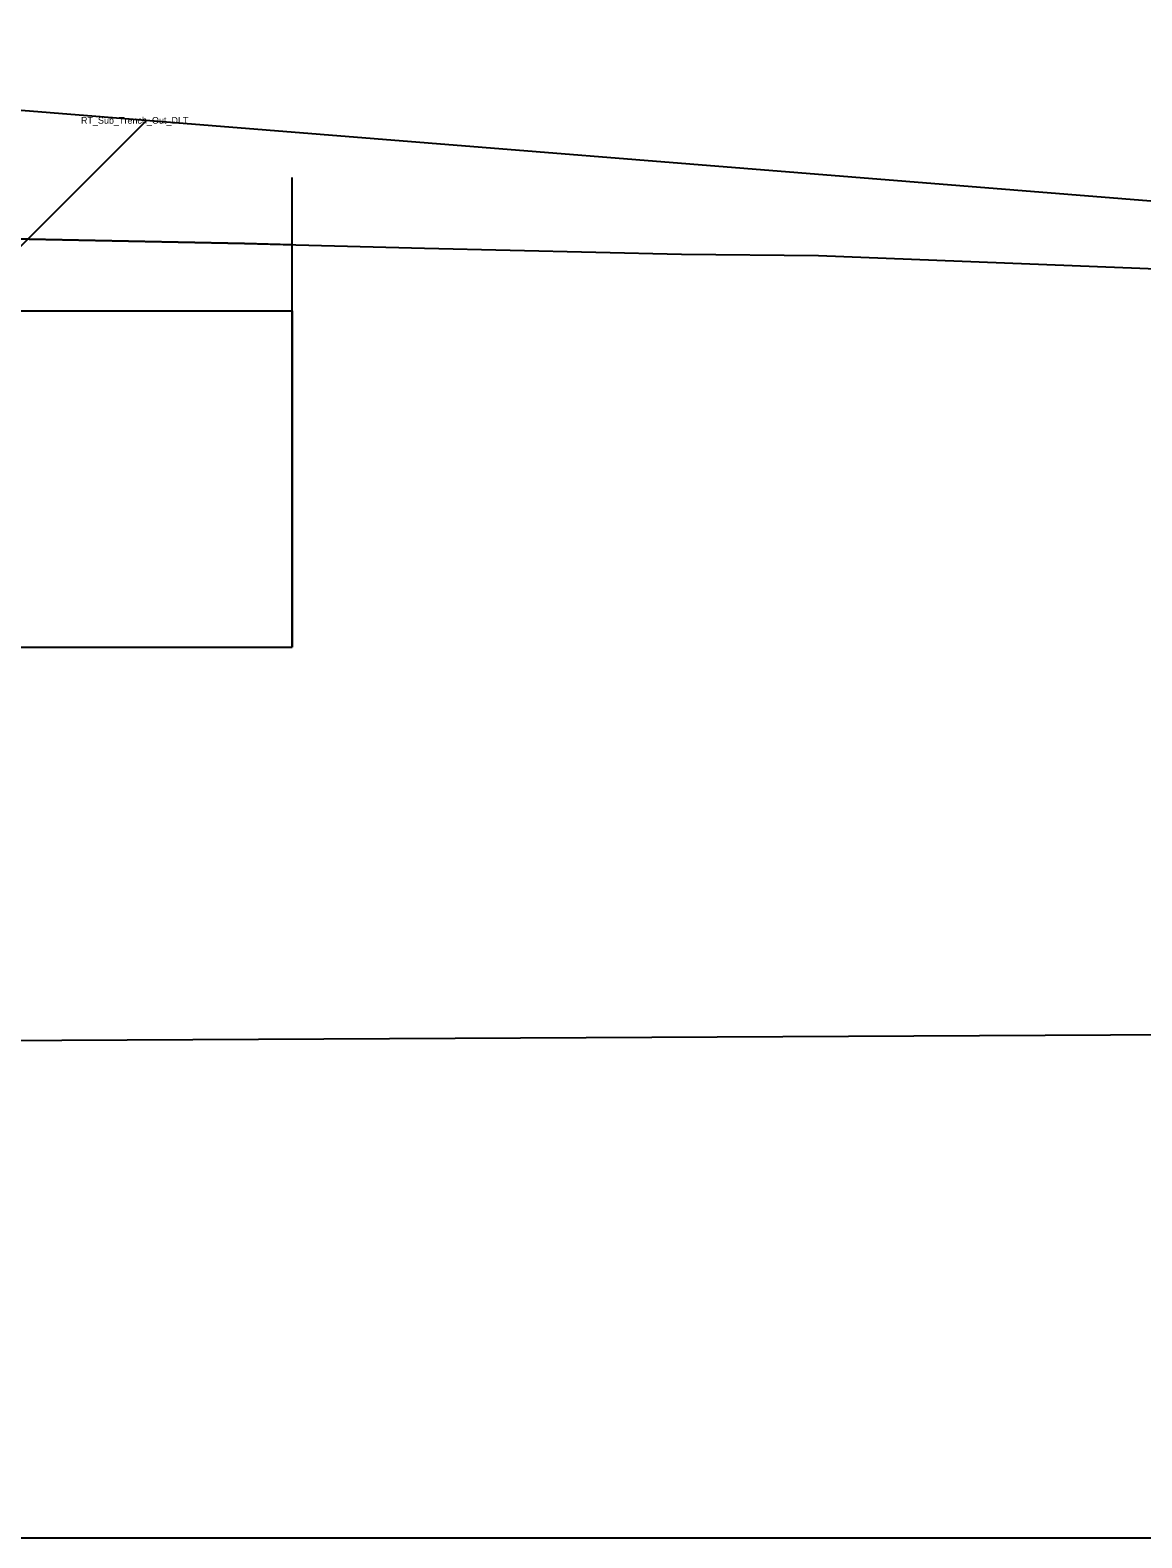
# Model space of a CAD drawing. Extents: x -516 to 303, y -10 to 5017.
# Drawn here: x 164.886 to 168.191, y 2501.557 to 2506.039 of the extents above; entities that cross this region are included whole.
import ezdxf

# ---------------------------------------------------------------- set-up
doc = ezdxf.new("R2010")
doc.units = 0
for name, color, linetype in [('Exist XS Ground Line', 7, 'Continuous'), ('Prop CMT Slope Grass', 7, 'Continuous'), ('Prop CMT Subgrade Earthwork', 7, 'Continuous'), ('Prop Road Sect_ Material - Contact (General - Major)', 7, 'Continuous'), ('Prop Road Sect_ Material - Contact (General - Minor)', 7, 'Continuous'), ('Prop Road Sect_ Misc - Drafting Aid (solid line)', 7, 'Continuous'), ('Prop Road Sect_ Recs - UC Shallow (Outline)', 7, 'Continuous'), ('Prop Road Sect_ Recs - UC Shallow (Pattern)', 7, 'Continuous'), ('Scratch_Level_0', 7, 'Continuous')]:
    doc.layers.add(name, color=color, linetype=linetype)

msp = doc.modelspace()

# ---------------------------------------------------------------- linework, layer by layer
at = {"layer": 'Exist XS Ground Line'}
msp.add_lwpolyline([(131.6756, 2506.039), (149.0951, 2505.7181), (150.1702, 2505.6981), (151.2449, 2505.6798), (153.9281, 2505.658), (155.8468, 2505.6298), (156.5413, 2505.6134), (157.7961, 2505.5833), (159.1952, 2505.5519), (159.7504, 2505.5399), (161.3095, 2505.5036), (161.8359, 2505.4913), (163.6405, 2505.4476), (164.4857, 2505.426), (165.5232, 2505.4046), (166.0583, 2505.3912), (166.8223, 2505.373), (167.2292, 2505.3687), (168.2607, 2505.3287)], dxfattribs=at)
at = {"layer": 'Prop CMT Slope Grass'}
msp.add_line((164, 2505.8694), (170, 2505.3894), dxfattribs=at)
at = {"layer": 'Prop CMT Subgrade Earthwork'}
msp.add_line((164.6649, 2505.2045), (165.2313, 2505.7709), dxfattribs=at)
at = {"layer": 'Prop Road Sect_ Material - Contact (General - Major)'}
msp.add_line((183.2879, 2503.1311), (7.012, 2502.2088), dxfattribs=at)
at = {"layer": 'Prop Road Sect_ Material - Contact (General - Minor)'}
msp.add_line((100.895, 2501.5569), (189.8976, 2501.5569), dxfattribs=at)
at = {"layer": 'Prop Road Sect_ Misc - Drafting Aid (solid line)'}
for p, q in [((165.6649, 2505.2045), (165.6649, 2505.6008)), ((164.6649, 2505.2045), (165.6649, 2505.2045)), ((165.6649, 2505.2045), (165.6649, 2504.2045)), ((164.6649, 2504.2045), (165.6649, 2504.2045))]:
    msp.add_line(p, q, dxfattribs=at)
at = {"layer": 'Prop Road Sect_ Recs - UC Shallow (Outline)'}
msp.add_lwpolyline([(165.6649, 2504.2045), (165.6649, 2505.2045), (165.6649, 2505.401), (165.5232, 2505.4046), (164.4857, 2505.426), (163.6405, 2505.4476), (161.8359, 2505.4913), (159.7504, 2505.5399), (159.1952, 2505.5519), (157.7961, 2505.5833), (156.5413, 2505.6134), (155.8468, 2505.6298), (153.9281, 2505.658), (151.2449, 2505.6798), (150, 2505.7013), (149.0951, 2505.7181), (148.0015, 2505.7383), (148, 2505.5794), (162, 2504.3643), (164.6649, 2504.2045)], close=True, dxfattribs=at)
at = {"layer": 'Prop Road Sect_ Recs - UC Shallow (Pattern)'}
msp.add_lwpolyline([(165.6649, 2504.2045), (165.6649, 2505.2045), (165.6649, 2505.401), (165.5232, 2505.4046), (164.4857, 2505.426), (163.6405, 2505.4476), (161.8359, 2505.4913), (159.7504, 2505.5399), (159.1952, 2505.5519), (157.7961, 2505.5833), (156.5413, 2505.6134), (155.8468, 2505.6298), (153.9281, 2505.658), (151.2449, 2505.6798), (150, 2505.7013), (149.0951, 2505.7181), (148.0015, 2505.7383), (148, 2505.5794), (162, 2504.3643), (164.6649, 2504.2045), (165.6649, 2504.2045)], dxfattribs=at)

# ---------------------------------------------------------------- texts
at = {"layer": 'Scratch_Level_0'}
msp.add_text('RT_Sub_Trench_Out_DLT', height=0.02, dxfattribs=at).set_placement((165.0365, 2505.7609))

doc.saveas('drawing.dxf')
